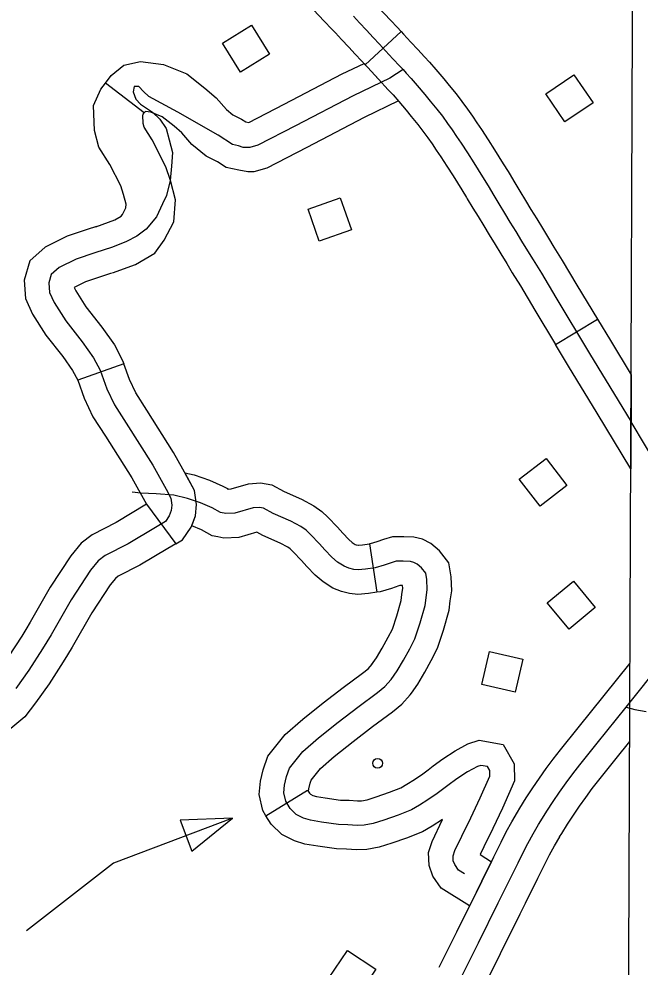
# Model space of a CAD drawing. Extents: x -19 to 366, y -4 to 359.
# Drawn here: x 139.047 to 139.407, y 193.459 to 194.009 of the extents above; entities that cross this region are included whole.
import ezdxf

# ---------------------------------------------------------------- set-up
doc = ezdxf.new("R2010")
doc.units = 0
for name, color, linetype in [('Level 31', 7, 'Continuous'), ('Level 32', 7, 'Continuous'), ('Level 56', 7, 'Continuous'), ('Level 60', 7, 'Continuous'), ('Level 63', 7, 'Continuous')]:
    doc.layers.add(name, color=color, linetype=linetype)

msp = doc.modelspace()

# ---------------------------------------------------------------- linework, layer by layer
at = {"layer": 'Level 31'}
for p, q in [((139.24779, 193.98269), (139.26859, 194.00205)), ((139.11938, 193.95477), (139.09681, 193.97202)), ((139.35836, 193.82022), (139.38268, 193.83491)), ((139.10753, 193.80902), (139.08075, 193.79954)), ((139.40231, 193.80256), (139.40209, 193.74794)), ((139.12077, 193.72739), (139.13772, 193.70433)), ((139.25021, 193.70439), (139.25452, 193.67631)), ((139.25452, 193.67631), (139.25452, 193.67631)), ((139.2843, 193.57317), (139.2843, 193.57317)), ((139.19011, 193.54641), (139.21425, 193.56139))]:
    msp.add_line(p, q, dxfattribs=at)
for points in [[(139.26859, 194.00205), (139.26636, 194.00444), (139.2627, 194.00832), (139.25878, 194.01255), (139.25474, 194.01671), (139.25138, 194.02044), (139.24847, 194.02357), (139.24502, 194.02712), (139.24102, 194.03133), (139.23731, 194.03535), (139.2325, 194.04059), (139.22847, 194.04494), (139.22563, 194.04792), (139.2219, 194.0519), (139.21693, 194.05741), (139.21183, 194.06282), (139.20638, 194.06884), (139.20092, 194.07446), (139.20035, 194.07508)], [(139.1795, 194.05579), (139.1803, 194.05492), (139.18565, 194.04941), (139.19097, 194.04353), (139.19604, 194.03815), (139.20098, 194.03268), (139.20498, 194.02841), (139.20776, 194.02548), (139.21161, 194.02133), (139.2164, 194.01611), (139.22028, 194.01191), (139.22454, 194.00742), (139.22788, 194.00399), (139.23041, 194.00126), (139.234, 193.99729), (139.23817, 193.993), (139.24194, 193.98893), (139.24562, 193.98502), (139.24779, 193.98269)], [(139.24089, 194.01085), (139.24437, 194.007), (139.24848, 194.00277), (139.25232, 193.99862), (139.25599, 193.99473), (139.25964, 193.99081), (139.2639, 193.98615), (139.26791, 193.98191), (139.26975, 193.97989)], [(139.26859, 194.00205), (139.27008, 194.00044), (139.2743, 193.99582), (139.27833, 193.99156), (139.28026, 193.98943), (139.28212, 193.98739), (139.28512, 193.98413), (139.28877, 193.97996), (139.29341, 193.97454), (139.29662, 193.97057), (139.30053, 193.96574), (139.30398, 193.96131), (139.30717, 193.95693), (139.31007, 193.95287), (139.31265, 193.94894), (139.31534, 193.94501), (139.31913, 193.93917), (139.32287, 193.93327), (139.32796, 193.92514), (139.33078, 193.92061)], [(139.09681, 193.97202), (139.10018, 193.97644), (139.10746, 193.98239), (139.11728, 193.98466), (139.13066, 193.98281), (139.14412, 193.97734), (139.15457, 193.96913), (139.16122, 193.96358), (139.16716, 193.9567), (139.1708, 193.95363), (139.17598, 193.95117), (139.17833, 193.94961), (139.18013, 193.94922)], [(139.18013, 193.94922), (139.2007, 193.95986), (139.23447, 193.97734), (139.24706, 193.9835), (139.24779, 193.98269), (139.2492, 193.98118), (139.25749, 193.97225), (139.25923, 193.97034), (139.26115, 193.96822), (139.26397, 193.96515), (139.26704, 193.96165)], [(139.26975, 193.97989), (139.26201, 193.975), (139.24086, 193.96465), (139.20723, 193.94724), (139.1854, 193.93596), (139.18082, 193.93466), (139.17692, 193.93455), (139.17411, 193.93562), (139.17063, 193.93644), (139.16239, 193.94174), (139.1389, 193.95513), (139.12202, 193.96433), (139.11893, 193.96724), (139.11631, 193.97016), (139.11354, 193.97008), (139.11294, 193.96706), (139.11444, 193.96271), (139.1173, 193.95979), (139.12415, 193.95515), (139.12841, 193.95111), (139.13203, 193.94568), (139.13384, 193.93903), (139.1357, 193.93169), (139.13522, 193.92382), (139.13438, 193.91541), (139.13232, 193.90679), (139.12993, 193.90187), (139.12647, 193.89437), (139.12045, 193.88726), (139.11503, 193.88317), (139.10913, 193.87998), (139.10092, 193.87674), (139.09064, 193.87342), (139.0799, 193.86986), (139.06989, 193.86494), (139.06539, 193.86088), (139.06393, 193.85598), (139.06433, 193.85045), (139.06704, 193.84452), (139.07383, 193.83387), (139.08338, 193.82179), (139.08991, 193.81251), (139.0938, 193.80523), (139.09761, 193.79449), (139.10203, 193.78514), (139.10882, 193.77449), (139.12428, 193.7501), (139.13208, 193.73624), (139.13477, 193.731), (139.13537, 193.72686), (139.13511, 193.72375)], [(139.24779, 193.98269), (139.2492, 193.98118), (139.25349, 193.97648), (139.25749, 193.97225), (139.25923, 193.97034), (139.26115, 193.96822), (139.26397, 193.96515), (139.26729, 193.96136), (139.27158, 193.95636), (139.27452, 193.95271), (139.27828, 193.94807), (139.28129, 193.94421), (139.28413, 193.94032), (139.28662, 193.93683), (139.28905, 193.93311), (139.29171, 193.92924), (139.29522, 193.92383), (139.29883, 193.91813), (139.30385, 193.9101), (139.30666, 193.90559)], [(139.26975, 193.97989), (139.27163, 193.97781), (139.27455, 193.97464), (139.27803, 193.97066), (139.2825, 193.96545), (139.28557, 193.96164), (139.28941, 193.9569), (139.29263, 193.95276), (139.29565, 193.94862), (139.29834, 193.94485), (139.30085, 193.94102), (139.30352, 193.93712), (139.30717, 193.9315), (139.31085, 193.9257), (139.3159, 193.91762), (139.31921, 193.91231), (139.3225, 193.90681), (139.32549, 193.9019), (139.32876, 193.89652), (139.33185, 193.89134), (139.33528, 193.88577), (139.33865, 193.88031), (139.34213, 193.87457), (139.34532, 193.86932), (139.35012, 193.86161), (139.35853, 193.84743), (139.37807, 193.81506), (139.39476, 193.78764), (139.4022, 193.77529)], [(139.09117, 193.8885), (139.10223, 193.89253), (139.10596, 193.89471), (139.10673, 193.89579), (139.10868, 193.89953), (139.10887, 193.90175), (139.10742, 193.90735), (139.10573, 193.91241), (139.09938, 193.92485), (139.09294, 193.93487), (139.09041, 193.94451), (139.08994, 193.95897), (139.09409, 193.96846), (139.09681, 193.97202)], [(139.26704, 193.96165), (139.24725, 193.95197), (139.21376, 193.93462), (139.19064, 193.92268), (139.183, 193.92052), (139.17959, 193.92042)], [(139.17959, 193.92042), (139.17424, 193.92143), (139.16707, 193.92297), (139.16194, 193.92639), (139.1553, 193.92954), (139.14712, 193.93643), (139.14123, 193.94325), (139.13669, 193.94705), (139.12971, 193.95253), (139.12325, 193.95516), (139.12002, 193.9556), (139.11938, 193.95477)], [(139.10088, 193.86181), (139.11435, 193.86671), (139.12555, 193.87325), (139.131, 193.88089), (139.13652, 193.89147), (139.13758, 193.9042), (139.13467, 193.91541), (139.132, 193.92343), (139.12404, 193.93902), (139.11927, 193.94644), (139.1187, 193.94863), (139.11854, 193.95347), (139.11875, 193.95394), (139.11938, 193.95477)], [(139.33078, 193.92061), (139.33134, 193.91971), (139.33466, 193.91415), (139.33763, 193.90928), (139.34093, 193.90384), (139.34399, 193.89871), (139.34738, 193.89322), (139.35076, 193.88772), (139.35427, 193.88194), (139.35742, 193.87677), (139.36226, 193.86899), (139.37072, 193.85472), (139.38268, 193.83491)], [(139.30666, 193.90559), (139.30709, 193.9049), (139.31034, 193.89947), (139.31335, 193.89452), (139.31659, 193.88919), (139.31971, 193.88397), (139.32319, 193.87832), (139.32653, 193.8729), (139.32999, 193.86719), (139.33323, 193.86188), (139.33798, 193.85424), (139.34634, 193.84014), (139.35836, 193.82022)], [(139.09166, 193.88868), (139.08623, 193.88692), (139.07451, 193.88304), (139.06184, 193.87681), (139.05292, 193.86875), (139.04957, 193.85755), (139.05035, 193.84687), (139.05454, 193.83772), (139.06224, 193.82563), (139.07199, 193.81329), (139.07779, 193.80505), (139.08077, 193.79948), (139.08075, 193.79954)], [(139.10039, 193.86164), (139.09506, 193.85992), (139.08529, 193.85669), (139.0786, 193.8534), (139.07955, 193.85133), (139.08542, 193.84211), (139.09477, 193.83029), (139.10203, 193.81997), (139.10683, 193.81098), (139.10753, 193.80902)], [(139.38268, 193.83491), (139.39022, 193.82243), (139.40231, 193.80256)], [(139.40209, 193.74794), (139.38261, 193.78028), (139.36592, 193.8077), (139.35836, 193.82022)], [(139.13772, 193.70433), (139.14168, 193.70663), (139.1467, 193.71407), (139.1491, 193.72066), (139.14966, 193.72729), (139.14849, 193.73539), (139.14459, 193.74297), (139.13647, 193.75739), (139.1208, 193.7821), (139.11449, 193.79203), (139.11075, 193.79991), (139.10753, 193.80902)], [(139.08075, 193.79954), (139.08446, 193.78906), (139.08957, 193.77826), (139.09683, 193.76687), (139.11208, 193.74281), (139.12077, 193.72739)], [(139.45286, 193.6652), (139.4498, 193.67078), (139.44557, 193.68402), (139.44382, 193.69012), (139.44191, 193.69618), (139.43988, 193.70219), (139.43771, 193.70816), (139.43646, 193.71133), (139.43388, 193.71749), (139.43116, 193.72359), (139.42831, 193.72963), (139.42533, 193.7356), (139.42222, 193.74151), (139.41899, 193.74734), (139.41059, 193.76136), (139.4022, 193.77529)], [(139.14966, 193.72729), (139.14849, 193.73539), (139.14303, 193.74574), (139.14847, 193.74447), (139.15722, 193.74148), (139.16506, 193.73798), (139.16856, 193.73611)], [(139.1677, 193.73628), (139.16794, 193.73624), (139.1698, 193.73629), (139.17988, 193.73925), (139.18693, 193.73991), (139.19346, 193.73867), (139.20058, 193.73487), (139.21073, 193.73044), (139.21794, 193.72655), (139.22262, 193.72316), (139.22598, 193.71984), (139.23164, 193.71402), (139.23473, 193.71053), (139.23816, 193.70693), (139.24018, 193.70524), (139.24194, 193.7041), (139.24252, 193.70388), (139.24363, 193.7036), (139.24384, 193.70358), (139.24626, 193.70379), (139.25021, 193.70439)], [(139.30537, 193.51279), (139.30199, 193.51488), (139.29981, 193.51804), (139.29896, 193.52031), (139.29888, 193.52307), (139.29992, 193.52632), (139.30381, 193.5346), (139.30911, 193.54523), (139.31463, 193.55678), (139.32022, 193.56945), (139.32013, 193.57267), (139.31878, 193.57504), (139.31497, 193.57573), (139.31304, 193.5751), (139.30726, 193.57194), (139.30097, 193.56784), (139.29568, 193.564), (139.28962, 193.55933), (139.28409, 193.5556), (139.27926, 193.55258), (139.27474, 193.54991), (139.26683, 193.54682), (139.25865, 193.54393), (139.25241, 193.5419), (139.24714, 193.54094), (139.24302, 193.54082), (139.23772, 193.54123), (139.2322, 193.54141), (139.22228, 193.54272), (139.21605, 193.5438), (139.21198, 193.54506), (139.20768, 193.54723), (139.20424, 193.55058), (139.20158, 193.55487), (139.20051, 193.55967), (139.20096, 193.56428), (139.20207, 193.56926), (139.20377, 193.57414), (139.21151, 193.58375), (139.2207, 193.59173), (139.23203, 193.60081), (139.24347, 193.60955), (139.25489, 193.618), (139.25926, 193.62158), (139.26283, 193.6256), (139.26636, 193.63054), (139.26996, 193.63686), (139.27367, 193.64345), (139.27669, 193.64929), (139.27964, 193.65846), (139.28255, 193.66867), (139.28311, 193.67306), (139.28377, 193.67791), (139.28359, 193.68366), (139.28291, 193.68738), (139.28052, 193.69053), (139.27804, 193.69265), (139.27607, 193.69362), (139.27399, 193.69413), (139.26984, 193.69435), (139.26582, 193.69435), (139.26286, 193.69345), (139.25876, 193.69195), (139.25352, 193.69053), (139.24793, 193.68967), (139.24368, 193.68931), (139.24116, 193.68958), (139.23825, 193.6903), (139.23547, 193.69137), (139.23173, 193.69379), (139.22842, 193.69656), (139.22427, 193.70092), (139.22123, 193.70436), (139.2159, 193.70983), (139.21341, 193.71229), (139.21036, 193.7145), (139.20451, 193.71766), (139.19438, 193.72207), (139.18868, 193.72512), (139.18625, 193.72558), (139.18257, 193.72524), (139.17205, 193.72215), (139.16675, 193.72199), (139.16372, 193.72259), (139.15881, 193.72522), (139.15202, 193.72825), (139.14455, 193.7308), (139.13666, 193.73264), (139.12626, 193.73348), (139.11746, 193.73392), (139.1123, 193.73449)], [(139.12077, 193.72739), (139.1031, 193.71682), (139.08905, 193.70967), (139.08266, 193.70474), (139.07669, 193.69745), (139.0648, 193.67927), (139.05304, 193.65883), (139.05051, 193.65464)], [(139.16215, 193.70842), (139.15888, 193.70907), (139.15256, 193.71245), (139.14701, 193.71493), (139.1491, 193.72066), (139.14966, 193.72729)], [(139.13511, 193.72375), (139.13395, 193.72058), (139.13173, 193.71728), (139.12584, 193.71387), (139.10997, 193.70438), (139.09667, 193.69761), (139.09262, 193.69449), (139.08817, 193.68904), (139.07691, 193.67183), (139.06527, 193.65161), (139.06026, 193.64332), (139.05232, 193.63106), (139.0448, 193.62044)], [(139.25452, 193.67631), (139.24961, 193.67556), (139.24352, 193.67504), (139.2387, 193.67556), (139.23398, 193.67672), (139.229, 193.67864), (139.22328, 193.68234), (139.21869, 193.68619), (139.2138, 193.69131), (139.21081, 193.69469), (139.20582, 193.69983), (139.2042, 193.70142), (139.20279, 193.70245), (139.19829, 193.70487), (139.18819, 193.70927), (139.1848, 193.71109), (139.1743, 193.70801), (139.16556, 193.70774), (139.16215, 193.70842)], [(139.27461, 193.61765), (139.27834, 193.62287), (139.28232, 193.62986), (139.28617, 193.6367), (139.28985, 193.64382), (139.29323, 193.65434), (139.29651, 193.66581), (139.29719, 193.67121), (139.298, 193.67716), (139.29776, 193.68515), (139.29628, 193.69327), (139.2909, 193.70035), (139.28592, 193.7046), (139.28098, 193.70704), (139.27609, 193.70825), (139.27021, 193.70856), (139.26371, 193.70855), (139.25835, 193.70693), (139.25445, 193.7055), (139.25057, 193.70445), (139.25021, 193.70439)], [(139.13772, 193.70433), (139.13304, 193.70163), (139.11684, 193.69194), (139.1043, 193.68556), (139.10259, 193.68424), (139.09964, 193.68063), (139.08902, 193.6644), (139.07751, 193.6444), (139.07482, 193.63995)], [(139.25149, 193.63416), (139.25437, 193.6382), (139.2576, 193.64386), (139.26117, 193.6502), (139.26353, 193.65476), (139.26604, 193.66259), (139.26859, 193.67153), (139.26902, 193.67491), (139.26953, 193.67866), (139.26949, 193.68015), (139.26947, 193.68015), (139.26793, 193.68015), (139.26737, 193.67998), (139.26307, 193.6784), (139.25647, 193.67661), (139.25452, 193.67631)], [(139.39936, 193.6096), (139.42085, 193.63637), (139.4224, 193.63832), (139.4251, 193.64151), (139.4279, 193.64459), (139.43081, 193.64758), (139.43386, 193.65045), (139.43697, 193.65321), (139.44021, 193.65586), (139.44352, 193.65839), (139.45286, 193.6652)], [(139.05051, 193.65464), (139.04822, 193.65086), (139.04056, 193.63904), (139.03338, 193.6289), (139.02932, 193.62366), (139.02346, 193.61862), (139.0144, 193.61089), (139.00705, 193.60439), (138.9991, 193.59593), (138.9931, 193.58603), (138.98829, 193.57585)], [(139.07482, 193.63995), (139.07231, 193.63578), (139.06408, 193.62309), (139.05621, 193.61198), (139.05001, 193.60398), (139.04193, 193.59704), (139.03303, 193.58944), (139.02686, 193.58398), (139.02185, 193.57865), (139.01815, 193.57255), (139.01397, 193.56371)], [(139.19011, 193.54641), (139.18824, 193.54943), (139.18615, 193.5588), (139.18691, 193.56653), (139.18838, 193.57315), (139.19117, 193.58114), (139.20124, 193.59364), (139.21159, 193.60264), (139.22328, 193.612), (139.23493, 193.6209), (139.24616, 193.62921), (139.24939, 193.63186), (139.25172, 193.63447), (139.25149, 193.63416)], [(139.33618, 193.54847), (139.33623, 193.54856), (139.33765, 193.55094), (139.34129, 193.5568), (139.34507, 193.56257), (139.34893, 193.56825), (139.35295, 193.57388), (139.35706, 193.57941), (139.36127, 193.58482), (139.37143, 193.59752), (139.40164, 193.63509)], [(139.21492, 193.56031), (139.21487, 193.56054), (139.21502, 193.56204), (139.21576, 193.56537), (139.21637, 193.56715), (139.22178, 193.57385), (139.2298, 193.58082), (139.24078, 193.58962), (139.25201, 193.5982), (139.26362, 193.60679), (139.26913, 193.61131), (139.27395, 193.61673), (139.27461, 193.61766)], [(139.32817, 193.50205), (139.3353, 193.5164), (139.33657, 193.51911), (139.33936, 193.52477), (139.34227, 193.53037), (139.3453, 193.5359), (139.34848, 193.54136), (139.34978, 193.54356), (139.35326, 193.54916), (139.35689, 193.55469), (139.36058, 193.56014), (139.36443, 193.56551), (139.36836, 193.57081), (139.37242, 193.57602), (139.38251, 193.58864), (139.39936, 193.6096)], [(139.2843, 193.57317), (139.28718, 193.57538), (139.29291, 193.57955), (139.29997, 193.58414), (139.30737, 193.58819), (139.31396, 193.59035), (139.32784, 193.58783), (139.33422, 193.57662), (139.33452, 193.56666), (139.32754, 193.55085), (139.32187, 193.53899), (139.3166, 193.52841), (139.31446, 193.52386), (139.3211, 193.51975), (139.31545, 193.50835)], [(139.36073, 193.53417), (139.36192, 193.53618), (139.36524, 193.54151), (139.36871, 193.5468), (139.37224, 193.55202), (139.3759, 193.55714), (139.37967, 193.5622), (139.38357, 193.56721), (139.3936, 193.57975), (139.40146, 193.58953)], [(139.21425, 193.56139), (139.21539, 193.55955), (139.21602, 193.55893), (139.21732, 193.55828), (139.21937, 193.55764), (139.22443, 193.55677), (139.23336, 193.55558), (139.23851, 193.55542), (139.24336, 193.55504), (139.24564, 193.5551), (139.24893, 193.55571), (139.25409, 193.55738), (139.26187, 193.56013), (139.2685, 193.56273), (139.27188, 193.56472), (139.27635, 193.56751), (139.2813, 193.57086), (139.2843, 193.57317)], [(139.2907, 193.45856), (139.29128, 193.45971), (139.30097, 193.47899), (139.31236, 193.50211), (139.31545, 193.50835), (139.3225, 193.52257), (139.32376, 193.52526), (139.32669, 193.53119), (139.32974, 193.53706), (139.33293, 193.54288), (139.33619, 193.54849)], [(139.29262, 193.54418), (139.28663, 193.54044), (139.28098, 193.5371), (139.27179, 193.53351), (139.26321, 193.53047), (139.2559, 193.5281), (139.24863, 193.52677), (139.24267, 193.52659), (139.23694, 193.52705), (139.23104, 193.52724), (139.22014, 193.52868), (139.21272, 193.52996), (139.20665, 193.53184), (139.19933, 193.53553), (139.19309, 193.54161), (139.19011, 193.54641)], [(139.31545, 193.50835), (139.31236, 193.50211), (139.30845, 193.49418), (139.29198, 193.50436), (139.28712, 193.51141), (139.28483, 193.51753), (139.28461, 193.52507), (139.28667, 193.53153), (139.29262, 193.54418)], [(139.31603, 193.4457), (139.31664, 193.4469), (139.3264, 193.46634), (139.33783, 193.48953), (139.3409, 193.49574), (139.3481, 193.51024), (139.34937, 193.51296), (139.35203, 193.51835), (139.3548, 193.52368), (139.35767, 193.52892), (139.36075, 193.53422)], [(139.24702, 193.36816), (139.25821, 193.3756), (139.26064, 193.37765), (139.26297, 193.37981), (139.26519, 193.38209), (139.2673, 193.38447), (139.26931, 193.38695), (139.27118, 193.38951), (139.27292, 193.39217), (139.28086, 193.40699), (139.29233, 193.4304), (139.30396, 193.4533), (139.31368, 193.47267), (139.32509, 193.49582), (139.32817, 193.50205)]]:
    msp.add_lwpolyline(points, dxfattribs=at)
at = {"layer": 'Level 32'}
msp.add_lwpolyline([(139.39936, 193.6096), (139.4044, 193.60822), (139.41098, 193.60704)], dxfattribs=at)
at = {"layer": 'Level 56'}
for points in [[(139.17538, 193.97843), (139.16492, 193.99515), (139.18169, 194.00563), (139.19214, 193.98892)], [(139.38011, 193.96055), (139.3638, 193.94946), (139.35269, 193.96581), (139.36899, 193.9769)], [(139.2211, 193.88024), (139.21454, 193.89882), (139.23318, 193.90541), (139.23975, 193.88682)], [(139.36496, 193.73827), (139.34934, 193.72626), (139.33729, 193.74193), (139.35291, 193.75395)], [(139.38135, 193.66744), (139.36617, 193.65486), (139.35355, 193.67008), (139.36873, 193.68266)], [(139.31556, 193.62265), (139.32, 193.64185), (139.33926, 193.6374), (139.33483, 193.6182)], [(139.14023, 193.54386), (139.14707, 193.5258), (139.17075, 193.54509)], [(139.25387, 193.45726), (139.24293, 193.44086), (139.22648, 193.45183), (139.23742, 193.46823)]]:
    msp.add_lwpolyline(points, close=True, dxfattribs=at)
msp.add_lwpolyline([(139.17075, 193.54509), (139.10152, 193.51888), (139.05101, 193.47956)], dxfattribs=at)
msp.add_circle((139.25494, 193.57692), 0.00284, dxfattribs=at)
at = {"layer": 'Level 60'}
for points in [[(146.77834, 1.69699), (146.57878, 10.31313), (146.37852, 18.92942), (146.17757, 27.54584), (145.97591, 36.16241), (145.77356, 44.77911), (145.57052, 53.39596), (145.36679, 62.01295), (145.16236, 70.63008), (144.95724, 79.24735), (144.75142, 87.86477), (144.54492, 96.48232), (144.33773, 105.10002), (144.12986, 113.71787), (143.92129, 122.33585), (143.71204, 130.95398), (143.5021, 139.57225), (143.29148, 148.19067), (143.08018, 156.80923), (142.8682, 165.42794), (142.65553, 174.04679), (142.44218, 182.66579), (142.22816, 191.28493), (142.01345, 199.90421), (141.79807, 208.52365), (141.58202, 217.14322), (141.36528, 225.76295), (141.14788, 234.38282), (140.9298, 243.00284), (140.71105, 251.623), (140.49162, 260.24332), (140.27153, 268.86377), (140.05077, 277.48438), (139.82934, 286.10514), (139.60724, 294.72604), (139.38447, 303.34709), (139.16105, 311.96829), (138.93695, 320.58964), (138.7122, 329.21114), (138.48678, 337.83278), (138.2607, 346.45458)], [(139.44064, 1.53154), (139.25106, 10.14733), (139.06082, 18.76327), (138.86992, 27.37935), (138.67836, 35.99557), (138.48613, 44.61194), (138.29325, 53.22845), (138.09971, 61.84511), (137.9055, 70.46191), (137.71065, 79.07885), (137.51513, 87.69595), (137.31896, 96.31318), (137.12214, 104.93057), (136.92466, 113.54809), (136.72653, 122.16577), (136.52775, 130.78359), (136.32832, 139.40156), (136.12824, 148.01968), (135.9275, 156.63794), (135.72612, 165.25636), (135.5241, 173.87492), (135.32143, 182.49362), (135.11811, 191.11248), (134.91415, 199.73149), (134.70954, 208.35064), (134.50429, 216.96995), (134.2984, 225.5894), (134.09187, 234.209), (133.8847, 242.82876), (133.6769, 251.44866), (133.46845, 260.06872), (133.25937, 268.68892), (133.04965, 277.30928), (132.8393, 285.92978), (132.62831, 294.55044), (132.41669, 303.17125), (132.20444, 311.79221), (131.99156, 320.41333), (131.77805, 329.0346), (131.56391, 337.65601), (131.34914, 346.27759)], [(0, 189.51617), (7.11214, 189.52059), (14.22427, 189.53386), (21.33637, 189.55597), (28.44845, 189.58693), (35.56048, 189.62672), (42.67245, 189.67537), (49.78436, 189.73285), (56.89619, 189.79918), (64.00793, 189.87436), (71.11958, 189.95838), (78.23111, 190.05124), (85.34253, 190.15294), (92.45381, 190.26349), (99.56495, 190.38288), (106.67593, 190.51112), (113.78675, 190.6482), (120.89739, 190.79412), (128.00785, 190.94888), (135.11811, 191.11248), (142.22816, 191.28493), (149.33799, 191.46621), (156.44759, 191.65634), (163.55694, 191.85531), (170.66605, 192.06312), (177.77489, 192.27977), (184.88345, 192.50526), (191.99173, 192.73959), (199.09971, 192.98276), (206.20739, 193.23477), (213.31474, 193.49561), (220.42177, 193.7653), (227.52845, 194.04382), (234.63479, 194.33118), (241.74076, 194.62738), (248.84635, 194.93241), (255.95157, 195.24628), (263.05638, 195.56898), (270.16079, 195.90052), (277.26478, 196.24089), (284.36834, 196.5901), (291.47147, 196.94814), (298.57414, 197.31501), (305.67635, 197.69072), (312.77809, 198.07525), (319.87934, 198.46862), (326.9801, 198.87082), (334.08035, 199.28185), (341.18009, 199.7017)]]:
    msp.add_spline(points, degree=3, dxfattribs=at)
at = {"layer": 'Level 63'}
msp.add_lwpolyline([(139.39691, 192.55137), (139.39916, 193.01408), (139.39918, 193.01861), (139.40311, 194.0054), (139.40283, 194.02364), (139.40489, 195.00522), (139.40486, 195.01798), (139.40149, 196.00809), (139.40143, 196.02666), (139.39674, 197.00568), (139.39669, 197.01653), (139.39179, 198.03814)], dxfattribs=at)

doc.saveas('drawing.dxf')
